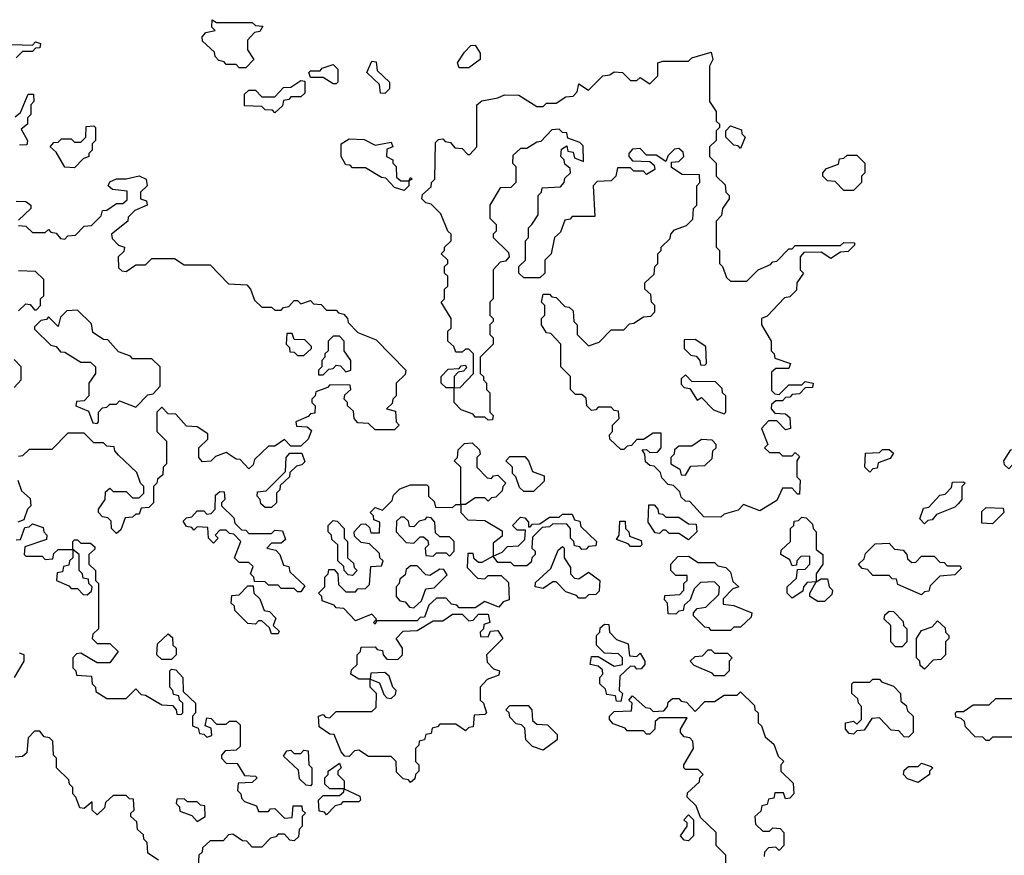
# Model space of a CAD drawing. Extents: x 2776963 to 2884430, y 684484 to 829250.
# Tile 265 of 287: x 2866076 to 2869121, y 819475 to 822058. Entities that reach past the tile are written whole.
import ezdxf

# ---------------------------------------------------------------- set-up
doc = ezdxf.new("R2010")
doc.units = 0

msp = doc.modelspace()

# ---------------------------------------------------------------- linework, layer by layer
at = {"layer": '0CON20XD'}
for points in [[(2866775, 821910), (2866755, 821910), (2866745, 821920), (2866715, 821920), (2866708.3, 821928.3), (2866691.7, 821931.7), (2866680, 821945), (2866678.3, 821958.3), (2866641.7, 821991.7), (2866640, 822005), (2866651.7, 822018.3), (2866680, 822025), (2866670, 822035), (2866671.7, 822058.3), (2866685, 822050), (2866795, 822050), (2866805, 822040), (2866828.3, 822038.3), (2866818.3, 822021.7), (2866801.7, 822018.3), (2866780, 821995), (2866780, 821965), (2866800, 821935), (2866775, 821910)], [(2866051.7, 821981.7), (2866115, 821980), (2866125, 821990), (2866140, 821985), (2866138.3, 821971.7), (2866125, 821970), (2866115, 821960), (2866085, 821960), (2866065, 821940)], [(2868245, 820520), (2868191.7, 820521.7), (2868148.3, 820568.3), (2868135, 820570), (2868121.7, 820581.7), (2868118.3, 820598.3), (2868098.3, 820618.3), (2868081.7, 820621.7), (2868061.7, 820641.7), (2868058.3, 820658.3), (2868038.3, 820678.3), (2868025, 820680), (2868011.7, 820691.7), (2868010, 820715), (2868001.7, 820728.3), (2868015, 820730), (2868025, 820720), (2868048.3, 820721.7), (2868060, 820735), (2868060, 820780), (2868035, 820780), (2868005, 820760), (2867985, 820760), (2867968.3, 820741.7), (2867955, 820740), (2867945, 820730), (2867935, 820730), (2867901.7, 820761.7), (2867900, 820775), (2867910, 820785), (2867910, 820805), (2867930, 820825), (2867928.3, 820848.3), (2867915, 820850), (2867905, 820860), (2867865, 820860), (2867858.3, 820851.7), (2867845, 820850), (2867830, 820865), (2867828.3, 820888.3), (2867815, 820900), (2867795, 820900), (2867780, 820915), (2867780, 820955), (2867750, 820985), (2867750, 821055), (2867718.3, 821088.3), (2867705, 821090), (2867690, 821115), (2867690, 821135), (2867700, 821145), (2867700, 821175), (2867690, 821185), (2867695, 821210), (2867715, 821210), (2867721.7, 821201.7), (2867735, 821200), (2867761.7, 821171.7), (2867775, 821170), (2867788.3, 821158.3), (2867790, 821125), (2867800, 821115), (2867800, 821085), (2867835, 821050), (2867868.3, 821061.7), (2867905, 821100), (2867945, 821100), (2867961.7, 821118.3), (2867975, 821120), (2868005, 821140), (2868028.3, 821141.7), (2868040, 821155), (2868040, 821175), (2868030, 821185), (2868028.3, 821208.3), (2868010, 821225), (2868010, 821245), (2868038.3, 821271.7), (2868040, 821295), (2868050, 821305), (2868050, 821335), (2868060, 821345), (2868060, 821355), (2868088.3, 821381.7), (2868090, 821395), (2868101.7, 821408.3), (2868138.3, 821421.7), (2868158.3, 821441.7), (2868160, 821475), (2868170, 821485), (2868170, 821545), (2868180, 821555), (2868178.3, 821578.3), (2868125, 821580), (2868091.7, 821601.7), (2868091.7, 821618.3), (2868115, 821620), (2868130, 821635), (2868128.3, 821648.3), (2868115, 821660), (2868101.7, 821658.3), (2868081.7, 821638.3), (2868075, 821620), (2868045, 821640), (2868015, 821640), (2867995, 821660), (2867971.7, 821658.3), (2867960, 821645), (2867960, 821635), (2867971.7, 821621.7), (2868025, 821620), (2868038.3, 821608.3), (2868040, 821595), (2868015, 821580), (2868005, 821590), (2867975, 821590), (2867965, 821600), (2867925, 821600), (2867920, 821575), (2867905, 821560), (2867861.7, 821558.3), (2867850, 821545), (2867855, 821450), (2867785, 821450), (2867778.3, 821441.7), (2867761.7, 821438.3), (2867748.3, 821401.7), (2867730, 821385), (2867720, 821335), (2867700, 821315), (2867700, 821275), (2867685, 821260), (2867635, 821260), (2867620, 821275), (2867620, 821295), (2867640, 821315), (2867640, 821375), (2867650, 821385), (2867650, 821415), (2867660, 821425), (2867680, 821455), (2867680, 821515), (2867690, 821525), (2867691.7, 821538.3), (2867748.3, 821541.7), (2867760, 821555), (2867761.7, 821568.3), (2867780, 821585), (2867778.3, 821598.3), (2867761.7, 821611.7), (2867760, 821625), (2867750, 821635), (2867751.7, 821658.3), (2867768.3, 821668.3), (2867771.7, 821651.7), (2867788.3, 821648.3), (2867791.7, 821631.7), (2867820, 821620), (2867818.3, 821668.3), (2867808.3, 821678.3), (2867771.7, 821691.7), (2867768.3, 821708.3), (2867755, 821710), (2867745, 821720), (2867721.7, 821718.3), (2867688.3, 821681.7), (2867675, 821680), (2867645, 821660), (2867625, 821660), (2867601.7, 821638.3), (2867600, 821615), (2867610, 821605), (2867610, 821555), (2867595, 821540), (2867561.7, 821538.3), (2867530, 821485), (2867530, 821445), (2867550, 821425), (2867550, 821405), (2867540, 821395), (2867540, 821385), (2867588.3, 821338.3), (2867590, 821325), (2867578.3, 821311.7), (2867561.7, 821308.3), (2867540, 821285), (2867540, 821195), (2867530, 821185), (2867530, 821145), (2867540, 821135), (2867540, 821125), (2867530, 821115), (2867530, 821085), (2867540, 821075), (2867540, 821055), (2867500, 821015), (2867500, 820965), (2867510, 820955), (2867510, 820945), (2867520, 820935), (2867520, 820915), (2867530, 820905), (2867530, 820845), (2867540, 820835), (2867538.3, 820821.7), (2867525, 820820), (2867515, 820830), (2867485, 820830), (2867478.3, 820838.3), (2867441.7, 820851.7), (2867420, 820875), (2867420, 820920), (2867395, 820920), (2867380, 820935), (2867380, 820955), (2867401.7, 820978.3), (2867435, 820980), (2867441.7, 820988.3), (2867455, 820990), (2867458.3, 820981.7), (2867448.3, 820971.7), (2867431.7, 820968.3), (2867420, 820955), (2867420, 820920), (2867438.3, 820921.7), (2867480, 820965), (2867480, 821025), (2867465, 821040), (2867455, 821040), (2867445, 821030), (2867425, 821030), (2867418.3, 821048.3), (2867400, 821065), (2867400, 821095), (2867410, 821105), (2867410, 821135), (2867380, 821185), (2867390, 821195), (2867390, 821225), (2867400, 821235), (2867400, 821265), (2867390, 821275), (2867390, 821295), (2867400, 821305), (2867400, 821315), (2867380, 821335), (2867390, 821345), (2867390, 821355), (2867410, 821375), (2867410, 821395), (2867400, 821405), (2867378.3, 821458.3), (2867348.3, 821488.3), (2867331.7, 821491.7), (2867320, 821505), (2867321.7, 821518.3), (2867348.3, 821541.7), (2867350, 821555), (2867360, 821565), (2867361.7, 821678.3), (2867371.7, 821688.3), (2867385, 821690), (2867391.7, 821681.7), (2867408.3, 821678.3), (2867421.7, 821661.7), (2867445, 821660), (2867461.7, 821641.7), (2867468.3, 821641.7), (2867490, 821665), (2867490, 821795), (2867505, 821807.5), (2867555, 821816.7), (2867575, 821826.2), (2867620, 821825), (2867675, 821790), (2867695, 821790), (2867705, 821800), (2867735, 821800), (2867765, 821820), (2867788.3, 821821.7), (2867800, 821835), (2867805, 821860), (2867835, 821840), (2867880, 821885), (2867901.7, 821888.3), (2867915, 821897.5), (2867940, 821895), (2867965, 821870), (2867985, 821870), (2867995, 821880), (2868025, 821860), (2868050, 821885), (2868050, 821925), (2868065, 821930), (2868145, 821930), (2868155, 821940), (2868215, 821957.5), (2868220, 821935), (2868210, 821915), (2868210, 821805), (2868230, 821775), (2868230, 821745), (2868240, 821735), (2868240, 821725), (2868230, 821715), (2868230, 821685), (2868210, 821665), (2868210, 821635), (2868230, 821615), (2868230, 821575), (2868258.3, 821548.3), (2868260, 821525), (2868270, 821515), (2868270, 821505), (2868250, 821475), (2868246.7, 821453.3), (2868230, 821435), (2868230, 821355), (2868240, 821345), (2868240, 821305), (2868250, 821295), (2868261.7, 821261.7), (2868275, 821250), (2868325, 821250), (2868360, 821285), (2868398.3, 821301.7), (2868405, 821310), (2868418.3, 821311.7), (2868455, 821350), (2868465, 821350), (2868475, 821360), (2868615, 821360), (2868625, 821370), (2868658.3, 821368.3), (2868658.3, 821361.7), (2868638.3, 821341.7), (2868615, 821340), (2868585, 821320), (2868555, 821340), (2868501.7, 821338.3), (2868490, 821325), (2868490, 821285), (2868500, 821275), (2868480, 821245), (2868478.3, 821221.7), (2868458.3, 821201.7), (2868441.7, 821198.3), (2868388.3, 821141.7), (2868370, 821135), (2868370, 821115), (2868400, 821065), (2868400, 821035), (2868410, 821025), (2868411.7, 821011.7), (2868460, 820995), (2868455, 820980), (2868415, 820980), (2868401.7, 820968.3), (2868401.7, 820911.7), (2868411.7, 820901.7), (2868425, 820900), (2868455, 820930), (2868495, 820930), (2868505, 820940), (2868530, 820935), (2868528.3, 820921.7), (2868505, 820920), (2868488.3, 820901.7), (2868465, 820900), (2868458.3, 820891.7), (2868445, 820890), (2868435, 820880), (2868415, 820880), (2868401.7, 820868.3), (2868400, 820855), (2868411.7, 820841.7), (2868445, 820840), (2868458.3, 820828.3), (2868460, 820795), (2868445, 820790), (2868418.3, 820818.3), (2868391.7, 820818.3), (2868370, 820795), (2868390, 820745), (2868380, 820735), (2868395, 820720), (2868425, 820720), (2868435, 820710), (2868465, 820710), (2868475, 820720), (2868488.3, 820708.3), (2868480, 820695), (2868480, 820645), (2868490, 820635), (2868488.3, 820591.7), (2868481.7, 820591.7), (2868465, 820610), (2868435, 820610), (2868418.3, 820571.7), (2868365, 820540), (2868315, 820560), (2868298.3, 820541.7), (2868255, 820530), (2868245, 820520)], [(2867465, 821910), (2867435, 821910), (2867430, 821925), (2867451.7, 821958.3), (2867471.7, 821978.3), (2867485, 821980), (2867500, 821955), (2867500, 821935), (2867465, 821910)], [(2867205, 821830), (2867191.7, 821831.7), (2867188.3, 821858.3), (2867150, 821895), (2867165, 821930), (2867178.3, 821928.3), (2867181.7, 821901.7), (2867220, 821865), (2867220, 821845), (2867205, 821830)], [(2867055, 821860), (2867045, 821860), (2867015, 821880), (2866975, 821880), (2866970, 821895), (2866975, 821900), (2867005, 821900), (2867011.7, 821908.3), (2867045, 821920), (2867060, 821905), (2867060, 821865), (2867055, 821860)], [(2866865, 821770), (2866858.3, 821778.3), (2866835, 821780), (2866825, 821790), (2866771.7, 821791.7), (2866771.7, 821828.3), (2866785, 821840), (2866805, 821840), (2866825, 821820), (2866865, 821820), (2866891.7, 821848.3), (2866915, 821850), (2866945, 821870), (2866958.3, 821868.3), (2866958.3, 821831.7), (2866945, 821820), (2866915, 821820), (2866908.3, 821811.7), (2866891.7, 821808.3), (2866888.3, 821791.7), (2866865, 821770)], [(2866061.7, 821758.3), (2866078.3, 821771.7), (2866101.7, 821828.3), (2866118.3, 821828.3), (2866120, 821805), (2866110, 821795), (2866110, 821765), (2866100, 821755), (2866100, 821735), (2866080, 821720), (2866100, 821685), (2866098.3, 821671.7), (2866075, 821670)], [(2866245, 821600), (2866215, 821602.5), (2866188.3, 821648.3), (2866170, 821665), (2866181.7, 821678.3), (2866195, 821680), (2866205, 821690), (2866235, 821690), (2866245, 821680), (2866265, 821680), (2866280, 821695), (2866281.7, 821728.3), (2866305, 821730), (2866310, 821725), (2866310, 821685), (2866300, 821675), (2866300, 821655), (2866290, 821645), (2866290, 821635), (2866271.7, 821628.3), (2866245, 821600)], [(2868305, 821660), (2868298.3, 821668.3), (2868285, 821670), (2868260, 821695), (2868260, 821715), (2868275, 821730), (2868308.3, 821718.3), (2868310, 821705), (2868320, 821695), (2868305, 821660)], [(2867265, 821530), (2867235, 821540), (2867208.3, 821568.3), (2867195, 821570), (2867145, 821600), (2867105, 821600), (2867098.3, 821608.3), (2867085, 821610), (2867070, 821635), (2867070, 821675), (2867095, 821690), (2867141.7, 821688.3), (2867175, 821670), (2867225, 821680), (2867230, 821665), (2867211.7, 821658.3), (2867210, 821635), (2867230, 821625), (2867230, 821615), (2867240, 821605), (2867241.7, 821571.7), (2867255, 821560), (2867280, 821560), (2867285, 821570), (2867290, 821565), (2867280, 821560), (2867280, 821545), (2867265, 821530)], [(2868655, 821530), (2868625, 821530), (2868598.3, 821558.3), (2868575, 821560), (2868560, 821575), (2868560, 821585), (2868571.7, 821598.3), (2868608.3, 821611.7), (2868611.7, 821628.3), (2868625, 821630), (2868635, 821640), (2868665, 821640), (2868690, 821615), (2868690, 821585), (2868680, 821575), (2868680, 821555), (2868655, 821530)], [(2866071.7, 821421.7), (2866095, 821420), (2866115, 821400), (2866155, 821400), (2866165, 821410), (2866171.7, 821401.7), (2866188.3, 821398.3), (2866201.7, 821381.7), (2866215, 821380), (2866225, 821390), (2866248.3, 821391.7), (2866275, 821420), (2866298.3, 821421.7), (2866328.3, 821451.7), (2866331.7, 821468.3), (2866345, 821470), (2866375, 821490), (2866395, 821490), (2866408.3, 821501.7), (2866408.3, 821528.3), (2866363, 821533), (2866350, 821545), (2866355, 821557.5), (2866375, 821566.2), (2866405, 821566.2), (2866445, 821576), (2866467.5, 821565), (2866470, 821545), (2866450, 821525), (2866450, 821505), (2866468.3, 821498.3), (2866470, 821485), (2866431.7, 821468.3), (2866411.7, 821448.3), (2866410, 821435), (2866360, 821395), (2866361.7, 821381.7), (2866381.7, 821361.7), (2866400, 821355), (2866398.3, 821341.7), (2866380, 821325), (2866381.7, 821291.7), (2866391.7, 821281.7), (2866405, 821280), (2866435, 821300), (2866465, 821300), (2866485, 821320), (2866555, 821320), (2866585, 821300)], [(2866065, 821497.5), (2866095, 821496.7), (2866110, 821485), (2866110, 821475), (2866071.7, 821438.3)], [(2866585, 821300), (2866665, 821300), (2866721.7, 821241.7), (2866778.3, 821238.3), (2866790, 821225), (2866801.7, 821191.7), (2866825, 821170), (2866855, 821170), (2866865, 821160), (2866885, 821160), (2866891.7, 821168.3), (2866908.3, 821171.7), (2866925, 821190), (2866935, 821190), (2866945, 821180), (2866975, 821190), (2866985, 821180), (2867008.3, 821178.3), (2867025, 821160), (2867055, 821160), (2867061.7, 821151.7), (2867078.3, 821148.3), (2867090, 821135), (2867091.7, 821121.7), (2867121.7, 821091.7), (2867178.3, 821068.3), (2867270, 820975), (2867268.3, 820961.7), (2867240, 820935), (2867240, 820895), (2867230, 820885), (2867228.3, 820871.7), (2867210, 820855), (2867238.3, 820848.3), (2867240, 820815), (2867250, 820805), (2867235, 820790), (2867175, 820790), (2867155, 820810), (2867121.7, 820811.7), (2867110, 820825), (2867108.3, 820848.3), (2867090, 820865), (2867090, 820875), (2867080, 820885), (2867081.7, 820898.3), (2867100, 820915), (2867098.3, 820928.3), (2867035, 820930), (2867028.3, 820921.7), (2866991.7, 820908.3), (2866990, 820895), (2866980, 820885), (2866980, 820875), (2866990, 820865), (2866988.3, 820841.7), (2866975, 820840), (2866968.3, 820831.7), (2866930, 820815), (2866931.7, 820801.7), (2866965, 820800), (2866978.3, 820788.3), (2866968.3, 820761.7), (2866945, 820740), (2866915, 820740), (2866895, 820760), (2866865, 820740), (2866845, 820740), (2866801.7, 820698.3), (2866798.3, 820681.7), (2866785, 820670), (2866758.3, 820698.3), (2866745, 820700), (2866715, 820720), (2866681.7, 820708.3), (2866667, 820693), (2866641.7, 820691.7), (2866630, 820705), (2866630, 820735), (2866658.3, 820761.7), (2866658.3, 820778.3), (2866625, 820800), (2866591.7, 820801.7), (2866558.3, 820838.3), (2866535, 820840), (2866515, 820860), (2866500, 820845), (2866500, 820785), (2866530, 820755), (2866530, 820685), (2866520, 820675), (2866518.3, 820651.7), (2866501.7, 820638.3), (2866500, 820625), (2866490, 820615), (2866490, 820565), (2866475, 820550), (2866451.7, 820548.3), (2866445, 820530), (2866435, 820530), (2866425, 820520), (2866401.7, 820518.3), (2866388.3, 820481.7), (2866375, 820470), (2866360, 820485), (2866358.3, 820508.3), (2866348.3, 820518.3), (2866331.7, 820521.7), (2866320, 820535), (2866320, 820545), (2866340, 820575), (2866341.7, 820598.3), (2866355, 820610), (2866365, 820600), (2866405, 820600), (2866425, 820580), (2866445, 820580), (2866460, 820595), (2866460, 820615), (2866450, 820625), (2866438.3, 820658.3), (2866381.7, 820711.7), (2866370, 820725), (2866368.3, 820738.3), (2866345, 820740), (2866335, 820750), (2866305, 820750), (2866275, 820780), (2866225, 820780), (2866175, 820730), (2866105, 820730), (2866085, 820710), (2866071.7, 820708.3)], [(2866071.7, 821158.3), (2866095, 821180), (2866108.3, 821178.3), (2866121.7, 821161.7), (2866128.3, 821161.7), (2866140, 821175), (2866140, 821195), (2866150, 821205), (2866150, 821255), (2866125, 821280), (2866071.7, 821281.7)], [(2866315, 820810), (2866320, 820815), (2866320, 820845), (2866331.7, 820858.3), (2866345, 820860), (2866355, 820870), (2866375, 820870), (2866385, 820880), (2866435, 820860), (2866471.7, 820898.3), (2866488.3, 820901.7), (2866510, 820925), (2866510, 820985), (2866485, 821010), (2866425, 821010), (2866418.3, 821018.3), (2866381.7, 821031.7), (2866348.3, 821068.3), (2866335, 821070), (2866301.7, 821091.7), (2866298.3, 821118.3), (2866255, 821160), (2866221.7, 821158.3), (2866201.7, 821138.3), (2866195, 821110), (2866165, 821140), (2866158.3, 821131.7), (2866141.7, 821128.3), (2866121.7, 821108.3), (2866121.7, 821101.7), (2866171.7, 821051.7), (2866188.3, 821048.3), (2866201.7, 821031.7), (2866215, 821030), (2866265, 821000), (2866295, 821000), (2866310, 820985), (2866310, 820965), (2866290, 820935), (2866290, 820895), (2866275, 820880), (2866251.7, 820878.3), (2866250, 820865), (2866288.3, 820848.3), (2866301.7, 820811.7), (2866315, 820810)], [(2866955, 821020), (2866978.3, 821041.7), (2866978.3, 821048.3), (2866958.3, 821068.3), (2866925, 821070), (2866918.3, 821088.3), (2866901.7, 821088.3), (2866900, 821055), (2866910, 821045), (2866911.7, 821031.7), (2866925, 821030), (2866935, 821020), (2866955, 821020)], [(2867015, 820960), (2867031.7, 820978.3), (2867045, 820980), (2867055, 820990), (2867068.3, 820988.3), (2867085, 820970), (2867100, 820975), (2867100, 821005), (2867080, 821035), (2867080, 821065), (2867065, 821080), (2867045, 821080), (2867030, 821065), (2867030, 821035), (2867020, 821025), (2867020, 821015), (2867010, 821005), (2867010, 820985), (2867000, 820975), (2867000, 820960), (2867015, 820960)], [(2868195, 820990), (2868200, 820995), (2868198.3, 821048.3), (2868165, 821070), (2868131.7, 821068.3), (2868131.7, 821041.7), (2868151.7, 821021.7), (2868168.3, 821018.3), (2868180, 821005), (2868181.7, 820991.7), (2868195, 820990)], [(2866058.3, 820921.7), (2866080, 820945), (2866080, 820985), (2866058.3, 821008.3)], [(2868255, 820840), (2868260, 820845), (2868260, 820895), (2868250, 820905), (2868248.3, 820918.3), (2868228.3, 820938.3), (2868155, 820940), (2868135, 820960), (2868121.7, 820948.3), (2868121.7, 820931.7), (2868131.7, 820921.7), (2868148.3, 820918.3), (2868171.7, 820881.7), (2868185, 820890), (2868221.7, 820851.7), (2868255, 820840)], [(2867175, 820190), (2867170, 820195), (2867180, 820205), (2867165, 820220), (2867115, 820200), (2867078.3, 820238.3), (2867055, 820240), (2867048.3, 820248.3), (2867011.7, 820261.7), (2867010, 820275), (2867000, 820285), (2867020, 820305), (2867020, 820335), (2867030, 820345), (2867031.7, 820358.3), (2867048.3, 820358.3), (2867060, 820345), (2867061.7, 820311.7), (2867085, 820290), (2867115, 820290), (2867121.7, 820298.3), (2867145, 820300), (2867158.3, 820311.7), (2867161.7, 820368.3), (2867195, 820370), (2867200, 820385), (2867190, 820395), (2867188.3, 820408.3), (2867158.3, 820438.3), (2867131.7, 820441.7), (2867111.7, 820461.7), (2867110, 820475), (2867131.7, 820498.3), (2867145, 820500), (2867158.3, 820488.3), (2867161.7, 820471.7), (2867188.3, 820471.7), (2867190, 820505), (2867171.7, 820511.7), (2867170, 820525), (2867160, 820535), (2867175, 820550), (2867198.3, 820541.7), (2867228.3, 820571.7), (2867231.7, 820588.3), (2867251.7, 820608.3), (2867285, 820620), (2867335, 820620), (2867340, 820615), (2867340, 820585), (2867358.3, 820568.3), (2867361.7, 820551.7), (2867415, 820550), (2867425, 820560), (2867440, 820560), (2867440, 820675), (2867420, 820695), (2867430, 820705), (2867431.7, 820728.3), (2867451.7, 820748.3), (2867475, 820750), (2867498.3, 820728.3), (2867500, 820715), (2867490, 820705), (2867490, 820675), (2867521.7, 820641.7), (2867535, 820640), (2867541.7, 820648.3), (2867555, 820650), (2867580, 820625), (2867570, 820615), (2867568.3, 820601.7), (2867548.3, 820581.7), (2867535, 820580), (2867525, 820570), (2867515, 820580), (2867485, 820580), (2867455, 820560), (2867440, 820560), (2867440, 820535), (2867461.7, 820511.7), (2867515, 820510), (2867568.3, 820478.3), (2867568.3, 820461.7), (2867540, 820440), (2867540, 820400), (2867568.3, 820411.7), (2867585, 820430), (2867618.3, 820431.7), (2867638.3, 820451.7), (2867640, 820480), (2867615, 820480), (2867600, 820495), (2867625, 820520), (2867638.3, 820518.3), (2867650, 820505), (2867650, 820490), (2867655, 820490), (2867661.7, 820498.3), (2867685, 820500), (2867715, 820520), (2867745, 820520), (2867755, 820530), (2867785, 820530), (2867791.7, 820511.7), (2867808.3, 820508.3), (2867811.7, 820491.7), (2867860, 820445), (2867858.3, 820431.7), (2867835, 820430), (2867828.3, 820421.7), (2867815, 820420), (2867808.3, 820428.3), (2867791.7, 820431.7), (2867790, 820445), (2867780, 820455), (2867780, 820485), (2867768.3, 820498.3), (2867725, 820500), (2867715, 820490), (2867691.7, 820488.3), (2867661.7, 820458.3), (2867660, 820425), (2867670, 820415), (2867670, 820405), (2867660, 820395), (2867658.3, 820381.7), (2867645, 820370), (2867605, 820370), (2867595, 820380), (2867555, 820380), (2867540, 820400), (2867505, 820380), (2867495, 820380), (2867481.7, 820391.7), (2867478.3, 820408.3), (2867461.7, 820408.3), (2867460, 820365), (2867491.7, 820331.7), (2867515, 820330), (2867525, 820340), (2867565, 820340), (2867588.3, 820318.3), (2867590, 820265), (2867571.7, 820258.3), (2867558.3, 820241.7), (2867515, 820260), (2867485, 820240), (2867435, 820240), (2867428.3, 820248.3), (2867411.7, 820251.7), (2867395, 820270), (2867365, 820270), (2867341.7, 820248.3), (2867328.3, 820211.7), (2867315, 820210), (2867305, 820200), (2867180, 820200), (2867175, 820190)], [(2868135, 820650), (2868151.7, 820678.3), (2868195, 820680), (2868218.3, 820701.7), (2868220, 820725), (2868230, 820735), (2868230, 820745), (2868218.3, 820758.3), (2868185, 820760), (2868155, 820740), (2868115, 820740), (2868101.7, 820728.3), (2868100, 820715), (2868090, 820705), (2868090, 820685), (2868118.3, 820668.3), (2868121.7, 820651.7), (2868135, 820650)], [(2869135, 820670), (2869121.7, 820681.7), (2869120, 820695), (2869141.7, 820728.3), (2869155, 820730), (2869165, 820740), (2869185, 820740), (2869210, 820725), (2869210, 820695), (2869198.3, 820681.7), (2869145, 820680), (2869135, 820670)], [(2866855, 820550), (2866835, 820550), (2866821.7, 820561.7), (2866820, 820575), (2866810, 820585), (2866811.7, 820598.3), (2866838.3, 820601.7), (2866898.3, 820661.7), (2866900, 820705), (2866911.7, 820718.3), (2866948.3, 820718.3), (2866958.3, 820691.7), (2866948.3, 820681.7), (2866931.7, 820678.3), (2866911.7, 820658.3), (2866910, 820645), (2866881.7, 820618.3), (2866880, 820605), (2866870, 820595), (2866870, 820565), (2866855, 820550)], [(2867665, 820600), (2867635, 820600), (2867621.7, 820611.7), (2867610, 820645), (2867600, 820655), (2867600, 820675), (2867580, 820695), (2867591.7, 820708.3), (2867638.3, 820708.3), (2867650, 820695), (2867661.7, 820661.7), (2867698.3, 820648.3), (2867698.3, 820631.7), (2867665, 820600)], [(2868705, 820660), (2868690, 820675), (2868691.7, 820718.3), (2868735, 820720), (2868745, 820730), (2868765, 820730), (2868778.3, 820718.3), (2868768.3, 820701.7), (2868731.7, 820688.3), (2868728.3, 820671.7), (2868715, 820670), (2868705, 820660)], [(2866070, 820635), (2866081.7, 820601.7), (2866108.3, 820578.3), (2866110, 820555), (2866100, 820545), (2866088.3, 820511.7), (2866070, 820505)], [(2868875, 820500), (2868860, 820515), (2868871.7, 820548.3), (2868888.3, 820551.7), (2868921.7, 820588.3), (2868938.3, 820591.7), (2868958.3, 820611.7), (2868961.7, 820628.3), (2868995, 820630), (2869000, 820625), (2868990, 820615), (2868990, 820575), (2868978.3, 820561.7), (2868968.3, 820551.7), (2868911.7, 820528.3), (2868898.3, 820511.7), (2868885, 820510), (2868875, 820500)], [(2866945, 820290), (2866935, 820290), (2866925, 820300), (2866885, 820300), (2866875, 820310), (2866845, 820310), (2866835, 820320), (2866801.7, 820321.7), (2866800, 820335), (2866790, 820345), (2866798.3, 820368.3), (2866785, 820380), (2866755, 820380), (2866740, 820395), (2866760, 820445), (2866738.3, 820468.3), (2866725, 820470), (2866715, 820480), (2866695, 820480), (2866680, 820465), (2866690, 820455), (2866675, 820440), (2866660, 820455), (2866658.3, 820488.3), (2866625, 820490), (2866615, 820480), (2866608.3, 820488.3), (2866591.7, 820491.7), (2866581.7, 820508.3), (2866591.7, 820518.3), (2866608.3, 820521.7), (2866625, 820540), (2866645, 820540), (2866655, 820530), (2866668.3, 820531.7), (2866680, 820545), (2866681.7, 820588.3), (2866695, 820600), (2866708.3, 820598.3), (2866710, 820575), (2866700, 820565), (2866700, 820555), (2866738.3, 820518.3), (2866741.7, 820501.7), (2866761.7, 820481.7), (2866775, 820480), (2866785, 820470), (2866855, 820470), (2866865, 820480), (2866888.3, 820478.3), (2866898.3, 820451.7), (2866885, 820440), (2866855, 820440), (2866840, 820425), (2866868.3, 820418.3), (2866880, 820405), (2866891.7, 820371.7), (2866908.3, 820368.3), (2866911.7, 820351.7), (2866958.3, 820308.3), (2866945, 820290)], [(2868145, 820450), (2868115, 820470), (2868085, 820470), (2868075, 820480), (2868065, 820480), (2868055, 820470), (2868041.7, 820471.7), (2868020, 820505), (2868021.7, 820558.3), (2868038.3, 820558.3), (2868050, 820545), (2868051.7, 820531.7), (2868065, 820530), (2868075, 820520), (2868115, 820520), (2868145, 820500), (2868168.3, 820498.3), (2868170, 820475), (2868145, 820450)], [(2869085, 820500), (2869051.7, 820501.7), (2869051.7, 820538.3), (2869065, 820550), (2869118.3, 820548.3), (2869120, 820535), (2869085, 820500)], [(2866065, 820450), (2866078.3, 820451.7), (2866091.7, 820488.3), (2866105, 820490), (2866115, 820500), (2866148.3, 820488.3), (2866150, 820475), (2866160, 820465), (2866158.3, 820451.7), (2866091.7, 820428.3), (2866090, 820405), (2866095, 820400), (2866145, 820400), (2866155, 820390), (2866178.3, 820391.7), (2866181.7, 820408.3), (2866195, 820420), (2866240, 820420), (2866240, 820445), (2866245, 820450), (2866255, 820450), (2866265, 820440), (2866295, 820440), (2866308.3, 820428.3), (2866308.3, 820421.7), (2866290, 820405), (2866290, 820375), (2866310, 820355), (2866310, 820325), (2866320, 820315), (2866320, 820175), (2866301.7, 820158.3), (2866300, 820145), (2866315, 820130), (2866355, 820130), (2866380, 820105), (2866355, 820070), (2866315, 820070), (2866265, 820100), (2866251.7, 820098.3), (2866240, 820085), (2866240, 820055), (2866250, 820045), (2866251.7, 820031.7), (2866298.3, 820028.3), (2866300, 820005), (2866310, 819995), (2866311.7, 819981.7), (2866345, 819960), (2866405, 819960), (2866435, 819990), (2866451.7, 819971.7), (2866465, 819970), (2866515, 819940), (2866548.3, 819938.3), (2866560, 819925), (2866561.7, 819911.7), (2866575, 819910), (2866580, 819915), (2866580, 819945), (2866570, 819955), (2866568.3, 819968.3), (2866551.7, 819971.7), (2866550, 819985), (2866540, 819995), (2866540, 820045), (2866545, 820050), (2866558.3, 820048.3), (2866580, 820025), (2866581.7, 819981.7), (2866620, 819945), (2866620, 819915), (2866610, 819905), (2866610, 819875), (2866628.3, 819868.3), (2866631.7, 819851.7), (2866645, 819850), (2866655, 819840), (2866670, 819845), (2866668.3, 819868.3), (2866650, 819875), (2866655, 819900), (2866668.3, 819898.3), (2866685, 819880), (2866715, 819880), (2866725, 819890), (2866745, 819890), (2866758.3, 819878.3), (2866758.3, 819811.7), (2866745, 819800), (2866711.7, 819798.3), (2866700, 819785), (2866700, 819775), (2866715, 819760), (2866748.3, 819758.3), (2866771.7, 819721.7), (2866805, 819720), (2866810, 819715), (2866795, 819700), (2866751.7, 819698.3), (2866750, 819675), (2866760, 819665), (2866761.7, 819651.7), (2866771.7, 819641.7), (2866808.3, 819628.3), (2866815, 819610), (2866845, 819610), (2866851.7, 819618.3), (2866865, 819620), (2866895, 819590), (2866918.3, 819591.7), (2866921.7, 819628.3), (2866948.3, 819628.3), (2866950, 819615), (2866960, 819605), (2866950, 819595), (2866950, 819565), (2866940, 819555), (2866938.3, 819531.7), (2866925, 819520), (2866911.7, 819521.7), (2866895, 819540), (2866875, 819540), (2866868.3, 819531.7), (2866851.7, 819528.3), (2866825, 819500), (2866795, 819500), (2866778.3, 819518.3), (2866765, 819520), (2866735, 819540), (2866721.7, 819538.3), (2866705, 819520), (2866665, 819520), (2866641.7, 819498.3), (2866640, 819485), (2866630, 819475), (2866628.3, 819441.7)], [(2867105, 820340), (2867091.7, 820341.7), (2867080, 820355), (2867078.3, 820368.3), (2867060, 820385), (2867060, 820435), (2867041.7, 820451.7), (2867040, 820465), (2867030, 820475), (2867030, 820495), (2867045, 820510), (2867058.3, 820508.3), (2867080, 820485), (2867080, 820455), (2867090, 820445), (2867090, 820395), (2867108.3, 820378.3), (2867110, 820365), (2867120, 820355), (2867105, 820340)], [(2867405, 820400), (2867420, 820415), (2867420, 820445), (2867405, 820460), (2867375, 820460), (2867361.7, 820471.7), (2867360, 820505), (2867348.3, 820518.3), (2867335, 820520), (2867328.3, 820511.7), (2867311.7, 820508.3), (2867295, 820490), (2867281.7, 820491.7), (2867278.3, 820508.3), (2867265, 820520), (2867255, 820520), (2867241.7, 820508.3), (2867240, 820475), (2867271.7, 820441.7), (2867295, 820440), (2867315, 820460), (2867325, 820460), (2867338.3, 820448.3), (2867340, 820435), (2867330, 820425), (2867331.7, 820401.7), (2867355, 820400), (2867365, 820410), (2867395, 820410), (2867405, 820400)], [(2867995, 820430), (2867965, 820430), (2867958.3, 820438.3), (2867921.7, 820451.7), (2867930, 820465), (2867931.7, 820508.3), (2867948.3, 820508.3), (2867950, 820485), (2867960, 820475), (2867961.7, 820461.7), (2867998.3, 820448.3), (2868000, 820435), (2867995, 820430)], [(2868565, 820260), (2868545, 820260), (2868520, 820275), (2868520, 820285), (2868540, 820320), (2868511.7, 820318.3), (2868500, 820305), (2868498.3, 820291.7), (2868465, 820270), (2868450, 820285), (2868450, 820305), (2868478.3, 820331.7), (2868481.7, 820358.3), (2868505, 820360), (2868520, 820375), (2868520, 820400), (2868491.7, 820398.3), (2868480, 820385), (2868478.3, 820371.7), (2868465, 820370), (2868458.3, 820388.3), (2868430, 820405), (2868431.7, 820418.3), (2868460, 820445), (2868460, 820485), (2868470, 820495), (2868471.7, 820508.3), (2868485, 820510), (2868495, 820520), (2868508.3, 820518.3), (2868528.3, 820498.3), (2868530, 820485), (2868540, 820475), (2868540, 820420), (2868560, 820405), (2868560, 820375), (2868540, 820345), (2868540, 820320), (2868555, 820330), (2868575, 820330), (2868580, 820305), (2868590, 820295), (2868588.3, 820281.7), (2868565, 820260)], [(2868865, 820280), (2868791.7, 820311.7), (2868788.3, 820328.3), (2868775, 820330), (2868765, 820340), (2868715, 820340), (2868698.3, 820358.3), (2868681.7, 820361.7), (2868670, 820375), (2868688.3, 820391.7), (2868691.7, 820408.3), (2868721.7, 820438.3), (2868765, 820440), (2868781.7, 820421.7), (2868808.3, 820418.3), (2868820, 820405), (2868821.7, 820391.7), (2868835, 820380), (2868848.3, 820381.7), (2868865, 820400), (2868905, 820400), (2868921.7, 820381.7), (2868935, 820380), (2868945, 820370), (2868985, 820370), (2868988.3, 820361.7), (2868968.3, 820341.7), (2868921.7, 820338.3), (2868891.7, 820308.3), (2868888.3, 820291.7), (2868875, 820290), (2868865, 820280)], [(2866285, 820280), (2866298.3, 820291.7), (2866300, 820305), (2866290, 820315), (2866288.3, 820328.3), (2866271.7, 820331.7), (2866270, 820345), (2866260, 820355), (2866260, 820405), (2866240, 820420), (2866240, 820395), (2866230, 820385), (2866228.3, 820371.7), (2866211.7, 820368.3), (2866208.3, 820351.7), (2866191.7, 820348.3), (2866190, 820325), (2866228.3, 820308.3), (2866235, 820300), (2866255, 820300), (2866271.7, 820281.7), (2866285, 820280)], [(2867825, 820270), (2867805, 820270), (2867798.3, 820278.3), (2867765, 820290), (2867735, 820320), (2867725, 820320), (2867695, 820300), (2867670, 820305), (2867671.7, 820318.3), (2867718.3, 820361.7), (2867741.7, 820418.3), (2867755, 820430), (2867760, 820425), (2867760, 820395), (2867780, 820365), (2867780, 820345), (2867791.7, 820331.7), (2867805, 820330), (2867835, 820350), (2867870, 820325), (2867868.3, 820291.7), (2867858.3, 820281.7), (2867835, 820280), (2867825, 820270)], [(2868275, 820170), (2868215, 820170), (2868208.3, 820178.3), (2868195, 820180), (2868160, 820215), (2868160, 820225), (2868171.7, 820238.3), (2868198.3, 820241.7), (2868238.3, 820281.7), (2868240, 820305), (2868225, 820320), (2868181.7, 820318.3), (2868161.7, 820298.3), (2868150, 820265), (2868131.7, 820248.3), (2868128.3, 820231.7), (2868115, 820230), (2868105, 820220), (2868081.7, 820221.7), (2868080, 820255), (2868070, 820265), (2868071.7, 820278.3), (2868118.3, 820281.7), (2868130, 820295), (2868130, 820315), (2868140, 820325), (2868140, 820340), (2868105, 820340), (2868090, 820355), (2868090, 820375), (2868111.7, 820398.3), (2868145, 820400), (2868175, 820380), (2868225, 820380), (2868235, 820370), (2868260, 820365), (2868275, 820350), (2868281.7, 820321.7), (2868300, 820305), (2868281.7, 820298.3), (2868251.7, 820268.3), (2868251.7, 820251.7), (2868285, 820247.5), (2868340, 820225), (2868338.3, 820211.7), (2868305, 820180), (2868285, 820180), (2868275, 820170)], [(2867295, 820240), (2867318.3, 820261.7), (2867331.7, 820298.3), (2867358.3, 820301.7), (2867398.3, 820341.7), (2867388.3, 820358.3), (2867375, 820360), (2867345, 820340), (2867331.7, 820341.7), (2867305, 820370), (2867285, 820370), (2867271.7, 820358.3), (2867268.3, 820341.7), (2867251.7, 820328.3), (2867250, 820315), (2867240, 820305), (2867240, 820275), (2867251.7, 820261.7), (2867268.3, 820258.3), (2867281.7, 820241.7), (2867295, 820240)], [(2866875, 820160), (2866855, 820160), (2866848.3, 820178.3), (2866825, 820200), (2866815, 820200), (2866805, 820190), (2866781.7, 820191.7), (2866741.7, 820231.7), (2866740, 820245), (2866730, 820255), (2866731.7, 820278.3), (2866755, 820280), (2866781.7, 820308.3), (2866798.3, 820308.3), (2866800, 820285), (2866818.3, 820268.3), (2866831.7, 820231.7), (2866848.3, 820228.3), (2866868.3, 820208.3), (2866860, 820185), (2866878.3, 820168.3), (2866875, 820160)], [(2867285, 819700), (2867278.3, 819708.3), (2867261.7, 819711.7), (2867241.7, 819731.7), (2867240, 819765), (2867225, 819780), (2867155, 819780), (2867125, 819800), (2867111.7, 819798.3), (2867095, 819780), (2867081.7, 819781.7), (2867070, 819795), (2867048.3, 819848.3), (2867035, 819850), (2867001.7, 819871.7), (2867000, 819905), (2867015, 819910), (2867021.7, 819901.7), (2867035, 819900), (2867055, 819920), (2867165, 819920), (2867178.3, 819931.7), (2867180, 819975), (2867160, 819995), (2867160, 820020), (2867125, 820020), (2867100, 820035), (2867101.7, 820048.3), (2867120, 820065), (2867120, 820095), (2867130, 820105), (2867131.7, 820118.3), (2867175, 820120), (2867181.7, 820111.7), (2867198.3, 820108.3), (2867200, 820095), (2867211.7, 820081.7), (2867245, 820080), (2867260, 820095), (2867260, 820115), (2867240, 820145), (2867261.7, 820168.3), (2867305, 820170), (2867355, 820200), (2867385, 820200), (2867415, 820220), (2867445, 820220), (2867465, 820200), (2867478.3, 820201.7), (2867495, 820220), (2867525, 820220), (2867530, 820195), (2867511.7, 820188.3), (2867510, 820175), (2867500, 820165), (2867501.7, 820151.7), (2867525, 820150), (2867531.7, 820168.3), (2867555, 820170), (2867570, 820145), (2867520, 820095), (2867521.7, 820071.7), (2867541.7, 820051.7), (2867560, 820045), (2867558.3, 820031.7), (2867521.7, 820018.3), (2867500, 819995), (2867500, 819955), (2867510, 819945), (2867520, 819915), (2867515, 819910), (2867481.7, 819908.3), (2867478.3, 819871.7), (2867465, 819870), (2867455, 819860), (2867425, 819880), (2867375, 819880), (2867368.3, 819871.7), (2867351.7, 819868.3), (2867348.3, 819851.7), (2867331.7, 819848.3), (2867328.3, 819831.7), (2867311.7, 819828.3), (2867310, 819815), (2867300, 819805), (2867300, 819765), (2867310, 819755), (2867310, 819735), (2867300, 819725), (2867298.3, 819711.7), (2867285, 819700)], [(2868805, 820120), (2868785, 820120), (2868770, 820135), (2868770, 820185), (2868750, 820205), (2868751.7, 820218.3), (2868765, 820230), (2868778.3, 820228.3), (2868808.3, 820198.3), (2868810, 820185), (2868820, 820175), (2868820, 820135), (2868805, 820120)], [(2867935, 819950), (2867921.7, 819951.7), (2867918.3, 819968.3), (2867891.7, 819971.7), (2867888.3, 819988.3), (2867870, 820005), (2867870, 820025), (2867880, 820035), (2867878.3, 820048.3), (2867865, 820060), (2867840, 820065), (2867845, 820090), (2867865, 820090), (2867915, 820060), (2867940, 820065), (2867940, 820085), (2867928.3, 820098.3), (2867885, 820100), (2867860, 820125), (2867860, 820155), (2867870, 820165), (2867871.7, 820178.3), (2867885, 820190), (2867898.3, 820188.3), (2867900, 820165), (2867921.7, 820141.7), (2867958.3, 820128.3), (2867961.7, 820091.7), (2867985, 820090), (2867995, 820100), (2868010, 820075), (2868010, 820065), (2867998.3, 820051.7), (2867985, 820050), (2867978.3, 820058.3), (2867965, 820060), (2867931.7, 820028.3), (2867930, 819985), (2867940, 819975), (2867935, 819950)], [(2868875, 820050), (2868861.7, 820061.7), (2868860, 820075), (2868850, 820085), (2868850, 820145), (2868865, 820170), (2868898.3, 820181.7), (2868915, 820200), (2868938.3, 820178.3), (2868940, 820165), (2868950, 820155), (2868950, 820145), (2868940, 820135), (2868940, 820095), (2868925, 820080), (2868901.7, 820078.3), (2868875, 820050)], [(2866545, 820080), (2866515, 820080), (2866500, 820095), (2866501.7, 820128.3), (2866535, 820160), (2866548.3, 820148.3), (2866550, 820125), (2866560, 820115), (2866560, 820095), (2866545, 820080)], [(2866060, 820025), (2866090, 820075), (2866090, 820095), (2866075, 820100)], [(2868255, 820030), (2868225, 820030), (2868218.3, 820038.3), (2868161.7, 820061.7), (2868150, 820075), (2868165, 820090), (2868188.3, 820091.7), (2868205, 820110), (2868215, 820110), (2868225, 820100), (2868265, 820100), (2868280, 820085), (2868270, 820075), (2868270, 820045), (2868255, 820030)], [(2867225, 819960), (2867238.3, 819971.7), (2867240, 819985), (2867230, 819995), (2867218.3, 820028.3), (2867205, 820040), (2867161.7, 820038.3), (2867160, 820020), (2867188.3, 820008.3), (2867201.7, 819971.7), (2867211.7, 819961.7), (2867225, 819960)], [(2868825, 819840), (2868811.7, 819841.7), (2868795, 819860), (2868771.7, 819861.7), (2868735, 819900), (2868711.7, 819898.3), (2868688.3, 819861.7), (2868665, 819860), (2868655, 819850), (2868641.7, 819851.7), (2868630, 819865), (2868630, 819885), (2868655, 819890), (2868665, 819880), (2868680, 819895), (2868680, 819935), (2868670, 819945), (2868668.3, 819958.3), (2868650, 819975), (2868650, 820005), (2868655, 820010), (2868705, 820010), (2868715, 820020), (2868735, 820020), (2868741.7, 820011.7), (2868778.3, 819998.3), (2868800, 819975), (2868801.7, 819951.7), (2868818.3, 819938.3), (2868821.7, 819921.7), (2868840, 819905), (2868840, 819855), (2868825, 819840)], [(2868260, 819415), (2868260, 819475), (2868230, 819505), (2868230, 819545), (2868181.7, 819591.7), (2868168.3, 819628.3), (2868140, 819655), (2868141.7, 819668.3), (2868178.3, 819701.7), (2868180, 819715), (2868190, 819725), (2868175, 819740), (2868135, 819740), (2868130, 819745), (2868130, 819755), (2868160, 819805), (2868158.3, 819828.3), (2868148.3, 819838.3), (2868131.7, 819841.7), (2868120, 819855), (2868120, 819865), (2868140, 819900), (2868055, 819900), (2868041.7, 819888.3), (2868040, 819865), (2868025, 819850), (2868015, 819850), (2868005, 819860), (2867955, 819860), (2867948.3, 819868.3), (2867911.7, 819881.7), (2867900, 819895), (2867900, 819905), (2867915, 819920), (2867968.3, 819921.7), (2867970, 819945), (2867960, 819955), (2867971.7, 819968.3), (2868011.7, 819931.7), (2868025, 819930), (2868035, 819920), (2868068.3, 819921.7), (2868080, 819935), (2868081.7, 819948.3), (2868095, 819960), (2868115, 819960), (2868121.7, 819951.7), (2868138.3, 819948.3), (2868165, 819920), (2868195, 819950), (2868225, 819950), (2868255, 819970), (2868295, 819970), (2868305, 819980), (2868348.3, 819938.3), (2868350, 819925), (2868360, 819915), (2868360, 819885), (2868370, 819875), (2868381.7, 819841.7), (2868408.3, 819818.3), (2868421.7, 819781.7), (2868440, 819765), (2868430, 819755), (2868430, 819735), (2868468.3, 819698.3), (2868470, 819665), (2868458.3, 819651.7), (2868445, 819650), (2868438.3, 819668.3), (2868411.7, 819668.3), (2868408.3, 819651.7), (2868391.7, 819648.3), (2868388.3, 819631.7), (2868371.7, 819628.3), (2868368.3, 819611.7), (2868350, 819595), (2868351.7, 819571.7), (2868375, 819550), (2868395, 819550), (2868405, 819560), (2868428.3, 819558.3), (2868440, 819545), (2868440, 819505), (2868425, 819490), (2868415, 819500), (2868391.7, 819498.3), (2868380, 819485), (2868378.3, 819471.7)], [(2869075, 819830), (2869065, 819830), (2869055, 819840), (2869031.7, 819841.7), (2869001.7, 819871.7), (2868998.3, 819888.3), (2868988.3, 819898.3), (2868971.7, 819901.7), (2868970, 819915), (2868975, 819920), (2868995, 819920), (2869025, 819940), (2869075, 819940), (2869095, 819960), (2869145, 819960)], [(2867695, 819800), (2867661.7, 819811.7), (2867641.7, 819831.7), (2867638.3, 819868.3), (2867628.3, 819878.3), (2867611.7, 819881.7), (2867591.7, 819901.7), (2867590, 819915), (2867580, 819925), (2867591.7, 819938.3), (2867648.3, 819938.3), (2867660, 819925), (2867661.7, 819891.7), (2867675, 819880), (2867708.3, 819878.3), (2867738.3, 819848.3), (2867738.3, 819831.7), (2867695, 819800)], [(2866505, 819460), (2866471.7, 819481.7), (2866470, 819515), (2866460, 819525), (2866458.3, 819538.3), (2866440, 819555), (2866438.3, 819578.3), (2866420, 819595), (2866420, 819605), (2866430, 819615), (2866428.3, 819648.3), (2866415, 819650), (2866405, 819660), (2866365, 819660), (2866341.7, 819638.3), (2866338.3, 819621.7), (2866315, 819600), (2866300, 819615), (2866300, 819640), (2866275, 819620), (2866261.7, 819621.7), (2866250, 819655), (2866240, 819665), (2866240, 819685), (2866230, 819695), (2866228.3, 819708.3), (2866190, 819745), (2866190, 819775), (2866180, 819785), (2866178.3, 819828.3), (2866168.3, 819838.3), (2866151.7, 819841.7), (2866138.3, 819858.3), (2866121.7, 819858.3), (2866101.7, 819838.3), (2866098.3, 819791.7), (2866085, 819780), (2866061.7, 819778.3)], [(2869145, 819840), (2869085, 819840), (2869075, 819830)], [(2866975, 819690), (2866961.7, 819691.7), (2866941.7, 819711.7), (2866938.3, 819738.3), (2866891.7, 819781.7), (2866901.7, 819798.3), (2866915, 819800), (2866925, 819790), (2866945, 819790), (2866955, 819800), (2866968.3, 819798.3), (2866970, 819755), (2866980, 819745), (2866980, 819695), (2866975, 819690)], [(2867025, 819600), (2867018.3, 819608.3), (2867001.7, 819611.7), (2867000, 819645), (2867015, 819660), (2867065, 819660), (2867078.3, 819671.7), (2867080, 819680), (2867035, 819680), (2867020, 819695), (2867020, 819715), (2867030, 819725), (2867030, 819735), (2867065, 819760), (2867070, 819745), (2867060, 819735), (2867060, 819725), (2867080, 819705), (2867080, 819680), (2867128.3, 819658.3), (2867130, 819645), (2867125, 819640), (2867075, 819640), (2867068.3, 819631.7), (2867051.7, 819628.3), (2867025, 819600)], [(2868855, 819700), (2868821.7, 819711.7), (2868810, 819725), (2868811.7, 819738.3), (2868825, 819750), (2868855, 819750), (2868865, 819760), (2868895, 819750), (2868900, 819745), (2868890, 819735), (2868890, 819725), (2868855, 819700)], [(2866625, 819580), (2866650, 819595), (2866648.3, 819628.3), (2866635, 819630), (2866625, 819640), (2866595, 819640), (2866585, 819650), (2866561.7, 819648.3), (2866560, 819635), (2866570, 819625), (2866571.7, 819611.7), (2866608.3, 819598.3), (2866625, 819580)], [(2868145, 819520), (2868131.7, 819521.7), (2868120, 819535), (2868140, 819565), (2868140, 819575), (2868130, 819585), (2868145, 819600), (2868160, 819585), (2868160, 819535), (2868145, 819520)]]:
    msp.add_lwpolyline(points, dxfattribs=at)

doc.saveas('drawing.dxf')
